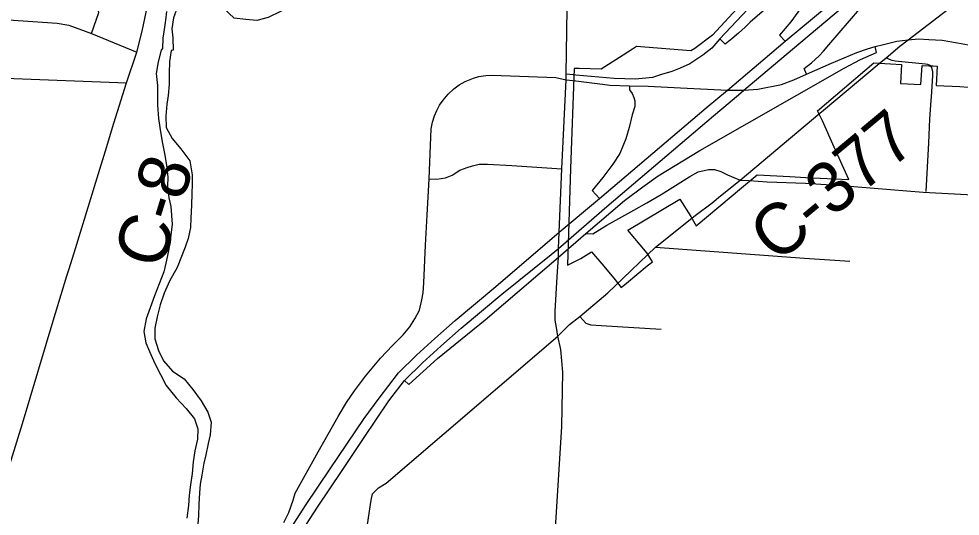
# Model space of a CAD drawing. Extents: x 114843 to 284848, y 317643 to 566895.
# Drawn here: x 222432 to 227966, y 398065 to 400988 of the extents above; entities that cross this region are included whole.
import ezdxf

# ---------------------------------------------------------------- set-up
doc = ezdxf.new("R2010")
doc.units = 0
for name, color, linetype in [('GM_X_City_Street', 7, 'Continuous'), ('GM_X_Corporation', 7, 'Continuous'), ('GM_X_County_Road', 7, 'Continuous'), ('GM_X_County_Road_Text', 7, 'Continuous'), ('GM_X_Interchange_Ramps', 7, 'Continuous'), ('GM_X_Interstate_Route', 7, 'Continuous'), ('GM_X_Major_River', 7, 'Continuous'), ('GM_X_Township_Road', 7, 'Continuous'), ('GM_X_US_Route', 7, 'Continuous')]:
    doc.layers.add(name, color=color, linetype=linetype)

msp = doc.modelspace()

# ---------------------------------------------------------------- linework, layer by layer
at = {"layer": 'GM_X_City_Street'}
for points in [[(222858.8, 400901), (222902.9, 401025.1), (222886.4, 401111.7), (222958.3, 401210.1), (222993.8, 401384.6), (223002.8, 401472.7), (223002.3, 401535), (222979.6, 401582.8)], [(221905, 400996), (222016.3, 400979.3), (222038.9, 400975.9), (222257.2, 400986.6), (222371.3, 400982.6), (222657.5, 400962.2), (222725.1, 400949.8), (222858.8, 400901), (223126.1, 400791.2)], [(220237.4, 400771.8), (220482.3, 400756.7), (220910.1, 400730.5), (221073.7, 400720.5), (222003.5, 400658.9), (222247.5, 400642.7), (223065.7, 400611.9)], [(224832, 399833.7), (224843.6, 400047.9), (224855.2, 400340.3), (224864.1, 400380.8), (224875.8, 400417.6), (224889.4, 400449), (224903.9, 400479.4), (224925.7, 400509.9), (224955.8, 400546), (224989.6, 400575.7), (225020.6, 400599.8), (225056.4, 400620.2), (225104, 400639), (225137, 400648.4), (225177.4, 400654.2), (225214.2, 400657.2), (225588.4, 400642.5), (225648.9, 400628.6)], [(227765.8, 399972.2), (227781.6, 400258.8), (227787.6, 400397.4), (227795.5, 400509.6), (227796.7, 400526.7), (227805.1, 400654.3), (227804.6, 400677.1), (227799.5, 400702.3)], [(224843.6, 400047.9), (224888.4, 400045.6), (224940.1, 400052.8), (224978.5, 400068.8), (225024.6, 400097.7), (225068.4, 400114.6), (225099.2, 400124.3), (225138.3, 400134.1), (225187, 400133.3), (225329.6, 400126), (225624.2, 400106.7)], [(223989.5, 398027.8), (224018.5, 398086.8), (224043.8, 398157.8), (224057.2, 398200.2), (224191.5, 398442), (224309.5, 398650.6), (224358.6, 398732.7), (224405.9, 398801.1), (224470.5, 398887.9), (224558.9, 398992.5), (224628.2, 399067.4), (224691.2, 399131.3), (224731.3, 399177.6), (224759.4, 399223.7), (224786.7, 399276.3), (224800.9, 399335.2), (224808, 399377.6), (224813.1, 399436.4), (224822.5, 399657.1), (224832, 399833.7)], [(226173.9, 399645.9), (227049.8, 399580.9), (227317.7, 399563.1)], [(225729, 399238), (225765.2, 399199.9), (225793.7, 399190.2), (225855.6, 399184.5), (226207.5, 399164.2)], [(224510.4, 398195.2), (224546, 398230.4), (224591.8, 398258.3), (225600, 399122)], [(224481.4, 398014.8), (224503.3, 398159.3), (224510.4, 398195.2)]]:
    msp.add_lwpolyline(points, dxfattribs=at)
at = {"layer": 'GM_X_Corporation'}
msp.add_lwpolyline([(226894.1, 401309.7), (226509.9, 400891), (226406.1, 400812.6), (226381.4, 400799.4), (226063.8, 400825.3), (226038.7, 400809.3), (225984.7, 400775), (225854.8, 400692.5), (225725.5, 400696.8), (225697.3, 400696.3), (225675.8, 400108.8), (225657.4, 399539.5), (225735.5, 399580), (225799, 399617.9), (225870.1, 399533.5), (225936.6, 399454.3), (225973.3, 399409), (226004.6, 399435.1), (226125.2, 399535.3), (226156.6, 399560.5), (226124.9, 399610.5), (226012.5, 399745.5), (226317.5, 399927.6), (226382.7, 399825.3), (226413.9, 399771.5), (226680.6, 399993.6), (226772.8, 400070.5), (226963.6, 400060.9), (227058.2, 400056.1), (227311.3, 400043.2), (227225.5, 400232.7), (227156.7, 400387.7), (227126.8, 400446.7), (227232, 400536.4), (227457.2, 400728.3), (227557, 400723.2), (227620.4, 400720), (227614.9, 400607.4), (227655.1, 400605.3), (227694.9, 400603.3), (227734.7, 400601.3), (227741.5, 400714.2), (227781.9, 400712), (227806.6, 400710.6), (227831.3, 400709.3), (227824.9, 400596.7), (227869.4, 400594.4), (227917.7, 400592), (227964.2, 400589.6), (228012.8, 400587.1)], dxfattribs=at)
at = {"layer": 'GM_X_County_Road'}
for p, q in [((227161.3, 400451.4), (227489.6, 400724.4)), ((226672.5, 400040.3), (226725.2, 400036.8)), ((222725.2, 399512), (222756.2, 399612.1)), ((225937.1, 399419.3), (226173.9, 399645.9))]:
    msp.add_line(p, q, dxfattribs=at)
for points in [[(227489.6, 400724.4), (227530.6, 400758.6), (227610.7, 400827.5), (227659.1, 400865.1), (227979.3, 401110.5), (228279.4, 401314.8), (228445.7, 401426.7), (229018.5, 401821.4), (229613.2, 402240.7), (229907.6, 402456.4), (230324, 402753.4), (230586.5, 402928.2)], [(223065.7, 400611.9), (223126.1, 400791.2), (223157.6, 400916), (223189.2, 401064.3), (223213.7, 401165.2), (223228.9, 401213.9), (223245.1, 401260), (223276.8, 401318.4), (223310.3, 401365.5), (223354.2, 401420.5), (223436, 401514.9), (223531.6, 401620.6), (223594.1, 401695.2), (223621.5, 401734.1)], [(225648.9, 400628.6), (225650.3, 400661.8), (225662.3, 401559.2)], [(222940.7, 400211.4), (222990.2, 400375.3), (223065.7, 400611.9)], [(225592, 399174.2), (225585.7, 399215.9), (225585.3, 399269.1), (225597.4, 399470.8), (225604.2, 399587.7), (225605, 399638.8), (225608.9, 399734.7), (225624.2, 400106.7), (225648.9, 400628.6)], [(226557.3, 399947.4), (226672.5, 400040.3), (227140.8, 400434.3), (227161.3, 400451.4)], [(222756.2, 399612.1), (222892.7, 400052.5), (222940.7, 400211.4)], [(226123.4, 399906.6), (226208.3, 399955.4), (226376.3, 400061.8), (226424.9, 400088.6), (226486.1, 400103), (226522.3, 400101.8), (226558.6, 400090.9), (226597.7, 400071.7), (226672.5, 400040.3)], [(226725.2, 400036.8), (226830.6, 400029.8), (227057.3, 400022.3), (227267.3, 400008.6), (227748.2, 399969.5), (230388, 399827.6)], [(226173.9, 399645.9), (226406.9, 399832.6), (226507.4, 399907.1), (226557.3, 399947.4)], [(225765, 399726.3), (225806.2, 399723.4), (225889, 399775), (226047.5, 399862.8), (226123.4, 399906.6)], [(222647.7, 399257.5), (222714.3, 399477), (222725.2, 399512)], [(225600, 399122), (225668.7, 399190.5), (225729, 399238), (225893.7, 399377.7), (225937.1, 399419.3)], [(221931.9, 396950.4), (221955.4, 397007.5), (222083.5, 397421.4), (222154.8, 397653), (222202.3, 397804.3), (222452.8, 398609), (222639.9, 399232), (222647.7, 399257.5)], [(225199.6, 394957.6), (225217.5, 395088.5), (225254.7, 395334.2), (225297.8, 395646.2), (225325.9, 395777.1), (225356.6, 395951.6), (225476.1, 396696.1), (225512.3, 396918.6), (225524.5, 397032), (225549.5, 397398.2), (225556.1, 397483.9), (225573.2, 397730.9), (225588.5, 398025.9), (225623.6, 398591.1), (225629.9, 398910.7), (225617.9, 399044.2), (225600, 399122), (225592, 399174.2)]]:
    msp.add_lwpolyline(points, dxfattribs=at)
at = {"layer": 'GM_X_Interchange_Ramps'}
for points in [[(227785.7, 401733.1), (227688.2, 401702.3), (227520.3, 401655.7), (227432.7, 401623.5), (227350.8, 401587), (227290.4, 401558), (227235.8, 401528.4), (227180.5, 401494.6), (227133.9, 401463.2), (227084.6, 401426.4), (227044.5, 401393.7), (226991.7, 401346.3), (226951.1, 401305.9), (226902.6, 401252.6), (226876.6, 401221.4), (226848.7, 401185.5), (226553.7, 400869.9), (226506.3, 400816.2), (226453.8, 400774.3), (226376.3, 400723.7), (226319.9, 400698.6), (226289.8, 400686.3)], [(227768.5, 401541.6), (227765, 401563.7), (227725.6, 401565.4), (227676.6, 401565.2), (227629.3, 401562), (227581, 401555.7), (227536.4, 401546.9), (227495.6, 401536.5), (227452.5, 401522.8), (227409, 401506), (227369.9, 401488.2), (227330.1, 401467.3), (227295.1, 401446.2), (227269, 401428.7), (227230.6, 401400.1), (226732, 400967.7), (226702.3, 400939.2), (226662.9, 400903.5), (226623.5, 400870.2), (226585, 400839.7), (226553.7, 400869.9)], [(227768.5, 401541.6), (227733.2, 401541.4), (227688.3, 401535.4), (227633.7, 401529.4), (227587.3, 401521), (227547.2, 401511.1), (227504.8, 401498), (227447.9, 401475.1), (227412.8, 401457.2), (227377.5, 401439.3), (227336, 401414.9), (227291.3, 401379.3), (227249, 401342), (227221.9, 401315.3), (227185.3, 401273.3), (227148.8, 401226.5), (227051.8, 401083), (226970.8, 400970), (226903.9, 400890.9), (226936.9, 400856.5)], [(227062.3, 400663.1), (227049, 400695.9), (227092, 400729.1), (227136, 400769.8), (227162.6, 400798.5), (227192.8, 400835.7), (227375.1, 401045.8), (227462, 401146.5), (227532.3, 401215.1), (227605.5, 401285.2), (227801.7, 401442.2), (227783.2, 401459.8)], [(225765, 399726.3), (225992.4, 399920.7), (226100.6, 400000.8), (226191.2, 400064.7), (226436.1, 400214.7), (227282.9, 400697.7), (227378.9, 400748.2), (227472.8, 400790.7), (227465.5, 400825.3)], [(227062.3, 400663.1), (227210.1, 400727.4), (227358, 400789.4), (227421.6, 400811.8), (227465.5, 400825.3)], [(227465.5, 400825.3), (227514.5, 400837.6), (227594.2, 400857.1), (227659.1, 400865.1), (227721.4, 400869.6), (227780.7, 400865.9), (227860.4, 400863.4), (227949.4, 400846.8), (228231.1, 400795), (228467.5, 400752.5), (228659.5, 400726.1), (228763.8, 400719.9)], [(225706.6, 400657.4), (225690.5, 400658.9), (225650.3, 400661.8)], [(226289.8, 400686.3), (226269.7, 400678.1), (226209.9, 400660.1), (226157.5, 400643.4), (226057.5, 400632.5), (225931.4, 400637.4), (225706.6, 400657.4)], [(225862.5, 400603.7), (225905.4, 400598.4), (226022.1, 400594.2), (226132, 400592.2), (226321.9, 400582.5), (226596.9, 400569.1), (226694.8, 400568.4), (226776, 400575.2), (226915.8, 400601.9), (226987.4, 400628.9), (227062.3, 400663.1)], [(225648.9, 400628.6), (225707.1, 400623.1), (225862.5, 400603.7)], [(226022.1, 400594.2), (226021.8, 400570.3), (226038.1, 400548.3), (226047.5, 400526.3), (226052.2, 400505.2), (226052.4, 400472.6), (226037.9, 400423.1), (226020, 400348.8), (226000.9, 400281.9), (225964.5, 400196.8), (225923.4, 400133.3), (225865.7, 400054.6), (225803.1, 399979.7), (225845.6, 399932.7)], [(224698.8, 398861.2), (224724.1, 398837.8), (224892.5, 398991.9), (225173, 399217.7), (225604.2, 399587.7), (225765, 399726.3)]]:
    msp.add_lwpolyline(points, dxfattribs=at)
at = {"layer": 'GM_X_Interstate_Route'}
for points in [[(225845.6, 399932.7), (226472.7, 400465.3), (226596.9, 400569.1), (226936.9, 400856.5), (227280.8, 401143.8), (227625.1, 401423.9), (227768.5, 401541.6), (227848.8, 401600.3), (228001, 401711.5), (228205.1, 401860), (228588.6, 402132.7), (229275.7, 402636.6), (229955.9, 403125.2), (230629.5, 403603.7), (230817.3, 403745.7), (230984.1, 403889.8), (231086, 403980.3)], [(226662.9, 400541.7), (226694.8, 400568.4), (226979.4, 400809.5), (227323.3, 401096.9), (227783.2, 401459.8)], [(225560.7, 399603.1), (225605, 399638.8), (225888.1, 399885.7), (226515.2, 400418.4), (226662.9, 400541.7)], [(223885.2, 397766.8), (224117.5, 398127), (224261.8, 398343.5), (224461.2, 398638.2), (224550.7, 398758.3), (224663.6, 398906.5), (224770, 399011.4), (224877.7, 399109.5), (224997.8, 399214.6), (225235.4, 399415.1), (225608.9, 399734.7), (225845.6, 399932.7)], [(224698.8, 398861.2), (224805.2, 398966.2), (224912.9, 399064.3), (225033, 399169.4), (225270.6, 399369.8), (225560.7, 399603.1)], [(224462.7, 398526.9), (224531.1, 398627.9), (224607.8, 398742.1), (224698.8, 398861.2)], [(223358.2, 396298.5), (223397.3, 396471.1), (223443.3, 396639.6), (223501.7, 396837.4), (223557.5, 397000.4), (223632.5, 397192.7), (223731.2, 397386.6), (223847.8, 397595.9), (223955, 397756.5), (224187.3, 398116.8), (224331.7, 398333.2), (224462.7, 398526.9)]]:
    msp.add_lwpolyline(points, dxfattribs=at)
at = {"layer": 'GM_X_Major_River'}
for points in [[(224140.3, 401171.4), (224088.3, 401109.1), (224020.4, 401058.9), (223970.4, 401030.7), (223898.4, 400996.4), (223830.3, 400978.2), (223766.2, 400984.1), (223698.1, 400991.9), (223633.9, 401051.9), (223563.7, 401085.8), (223491.6, 401101.7), (223427.5, 401105.5), (223367.5, 401063.3), (223341.6, 400993.1), (223331.8, 400928.9), (223337.9, 400876.8), (223340.1, 400804.6)], [(223299.5, 401031), (223293.6, 400980.9), (223285.7, 400924.8), (223277.8, 400874.6), (223275.9, 400812.5)], [(223275.9, 400812.5), (223268.9, 400802.8), (223251.3, 400734.6), (223239.8, 400666.4), (223246.3, 400596.4), (223247.1, 400480.2), (223253.7, 400402.2), (223260.1, 400348.2), (223274.7, 400264.2), (223289.1, 400196.2), (223299.6, 400128.2), (223308.1, 400056.2), (223306.5, 400004.1), (223312.9, 399936.1), (223325.3, 399884.1), (223334, 399780), (223322.6, 399699.8), (223311.1, 399623.7), (223295.7, 399551.5), (223284, 399501.3), (223256.5, 399431), (223229, 399358.7), (223203.6, 399288.4), (223180, 399224.2), (223166.5, 399150), (223179, 399084), (223199.4, 399032.1), (223231.8, 398962.2), (223264.3, 398896.4), (223298.7, 398832.6), (223357.2, 398761), (223415.6, 398697.3), (223464, 398637.6), (223484.4, 398577.7), (223482.9, 398517.6), (223467.4, 398449.4), (223455.8, 398383.2), (223450.3, 398315.1), (223440.8, 398249), (223433.2, 398188.8), (223429.6, 398126.7), (223420.2, 398052.6)], [(223340.1, 400804.6), (223326.9, 400801.2), (223317.3, 400737.1), (223315.8, 400667), (223316.2, 400602.9), (223310.7, 400536.8), (223301.1, 400486.7), (223295.6, 400416.5), (223298, 400348.5), (223332.5, 400284.6), (223384.9, 400223), (223437.4, 400153.3), (223449.9, 400071.3), (223450.3, 400015.2), (223448.7, 399961.1), (223447.2, 399893), (223443.7, 399816.9), (223440.1, 399760.8), (223426.6, 399696.6), (223408.9, 399646.4), (223361.8, 399525.9), (223318.4, 399445.5), (223286.9, 399375.2), (223263.4, 399306.9), (223245.9, 399236.7), (223230.4, 399170.5), (223230.8, 399106.4), (223253.3, 399038.5), (223281.7, 398978.6), (223336.1, 398917), (223404.4, 398871.4), (223454.8, 398809.8), (223503.3, 398742), (223543.7, 398676.3), (223562.1, 398616.3), (223556.7, 398542.2), (223545, 398492.1), (223531.5, 398425.9), (223519.9, 398375.7), (223508.3, 398305.5), (223498.7, 398253.4), (223493.1, 398201.3), (223489.6, 398135.2), (223488, 398069.1), (223482.5, 397997)]]:
    msp.add_lwpolyline(points, dxfattribs=at)
at = {"layer": 'GM_X_Township_Road'}
msp.add_lwpolyline([(227799.5, 400702.3), (227792.8, 400710.7), (227785.7, 400715.7), (227776.2, 400719.8), (227762.5, 400721.6), (227582.8, 400739.7), (227566.3, 400742.5), (227550.2, 400749.4), (227530.6, 400758.6)], dxfattribs=at)
at = {"layer": 'GM_X_US_Route'}
for points in [[(226662.9, 400541.7), (226694.8, 400568.4), (226979.4, 400809.5), (227323.3, 401096.9), (227783.2, 401459.8)], [(225560.7, 399603.1), (225605, 399638.8), (225888.1, 399885.7), (226515.2, 400418.4), (226662.9, 400541.7)], [(224698.8, 398861.2), (224805.2, 398966.2), (224912.9, 399064.3), (225033, 399169.4), (225270.6, 399369.8), (225560.7, 399603.1)], [(224462.7, 398526.9), (224531.1, 398627.9), (224607.8, 398742.1), (224698.8, 398861.2)], [(223358.2, 396298.5), (223397.3, 396471.1), (223443.3, 396639.6), (223501.7, 396837.4), (223557.5, 397000.4), (223632.5, 397192.7), (223731.2, 397386.6), (223847.8, 397595.9), (223955, 397756.5), (224187.3, 398116.8), (224331.7, 398333.2), (224462.7, 398526.9)]]:
    msp.add_lwpolyline(points, dxfattribs=at)

# ---------------------------------------------------------------- texts
at = {"layer": 'GM_X_County_Road_Text'}
for s, rotation, p in [('C-377', 39.8, (226888.7, 399544)), ('C-8', 72.8454, (223271.5, 399505.9))]:
    msp.add_text(s, height=300.02, rotation=rotation, dxfattribs=at).set_placement(p)

doc.saveas('drawing.dxf')
